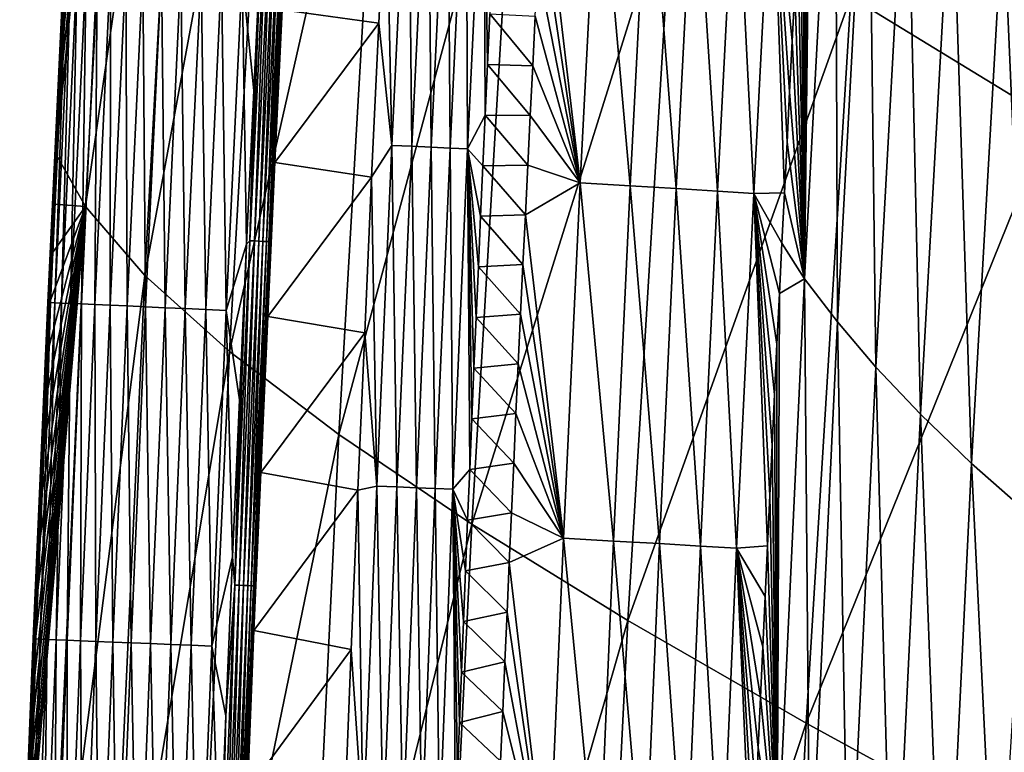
# Model space of a CAD drawing. Header units: millimetres. Extents: x -300 to 300, y -500 to 500.
# Tile 563 of 656: x -298 to -275, y 129 to 145. Entities that reach past the tile are written whole.
import ezdxf

# ---------------------------------------------------------------- set-up
doc = ezdxf.new("R2010")
doc.units = ezdxf.units.MM
doc.header["$LTSCALE"] = 81.481481
for name, color, linetype in [('20', 7, 'CONTINUOUS'), ('22', 7, 'CONTINUOUS'), ('24', 7, 'CONTINUOUS'), ('25', 7, 'CONTINUOUS'), ('28', 7, 'CONTINUOUS'), ('29', 7, 'CONTINUOUS'), ('31', 7, 'CONTINUOUS'), ('33', 7, 'CONTINUOUS')]:
    doc.layers.add(name, color=color, linetype=linetype)

msp = doc.modelspace()

# ---------------------------------------------------------------- linework, layer by layer
at = {"layer": '20', "color": 7, "linetype": 'CONTINUOUS'}
for points in [[(-296.316, 141.157, 9.631), (-295.366, 158.955, 9.654), (-296.979, 142.343, 5.613), (-296.316, 141.157, 9.631)], [(-296.979, 142.343, 5.613), (-295.366, 158.955, 9.654), (-296.925, 143.474, 5.616), (-296.979, 142.343, 5.613)], [(-296.925, 143.474, 5.616), (-295.366, 158.955, 9.654), (-296.87, 144.604, 5.619), (-296.925, 143.474, 5.616)], [(-296.87, 144.604, 5.619), (-295.366, 158.955, 9.654), (-296.815, 145.735, 5.622), (-296.87, 144.604, 5.619)], [(-296.316, 141.157, 9.631), (-294.001, 157.227, 14.327), (-295.366, 158.955, 9.654), (-296.316, 141.157, 9.631)], [(-274.429, 143.151, 37.956), (-273.265, 158.865, 38.051), (-278.951, 145.918, 34.517), (-274.429, 143.151, 37.956)], [(-294.971, 139.594, 14.291), (-294.001, 157.227, 14.327), (-296.316, 141.157, 9.631), (-294.971, 139.594, 14.291)], [(-294.971, 139.594, 14.291), (-292.062, 155.316, 18.782), (-294.001, 157.227, 14.327), (-294.971, 139.594, 14.291)], [(-293.05, 137.87, 18.734), (-292.062, 155.316, 18.782), (-294.971, 139.594, 14.291), (-293.05, 137.87, 18.734)], [(-293.05, 137.87, 18.734), (-289.569, 153.225, 23.023), (-292.062, 155.316, 18.782), (-293.05, 137.87, 18.734)], [(-290.569, 135.989, 22.965), (-289.569, 153.225, 23.023), (-293.05, 137.87, 18.734), (-290.569, 135.989, 22.965)], [(-290.569, 135.989, 22.965), (-286.54, 150.959, 27.056), (-289.569, 153.225, 23.023), (-290.569, 135.989, 22.965)], [(-287.55, 133.955, 26.989), (-286.54, 150.959, 27.056), (-290.569, 135.989, 22.965), (-287.55, 133.955, 26.989)], [(-287.55, 133.955, 26.989), (-282.995, 148.522, 30.885), (-286.54, 150.959, 27.056), (-287.55, 133.955, 26.989)], [(-284.009, 131.77, 30.811), (-282.995, 148.522, 30.885), (-287.55, 133.955, 26.989), (-284.009, 131.77, 30.811)], [(-284.009, 131.77, 30.811), (-278.951, 145.918, 34.517), (-282.995, 148.522, 30.885), (-284.009, 131.77, 30.811)], [(-279.968, 129.44, 34.437), (-278.951, 145.918, 34.517), (-284.009, 131.77, 30.811), (-279.968, 129.44, 34.437)], [(-279.968, 129.44, 34.437), (-274.429, 143.151, 37.956), (-278.951, 145.918, 34.517), (-279.968, 129.44, 34.437)], [(-275.443, 126.967, 37.871), (-274.429, 143.151, 37.956), (-279.968, 129.44, 34.437), (-275.443, 126.967, 37.871)], [(-297.032, 141.212, 5.61), (-296.316, 141.157, 9.631), (-296.979, 142.343, 5.613), (-297.032, 141.212, 5.61)], [(-297.085, 140.081, 5.608), (-296.316, 141.157, 9.631), (-297.032, 141.212, 5.61), (-297.085, 140.081, 5.608)], [(-297.123, 122.784, 9.611), (-296.316, 141.157, 9.631), (-297.758, 124.233, 5.571), (-297.123, 122.784, 9.611)], [(-297.758, 124.233, 5.571), (-296.316, 141.157, 9.631), (-297.713, 125.366, 5.573), (-297.758, 124.233, 5.571)], [(-297.713, 125.366, 5.573), (-296.316, 141.157, 9.631), (-297.669, 126.499, 5.576), (-297.713, 125.366, 5.573)], [(-297.669, 126.499, 5.576), (-296.316, 141.157, 9.631), (-297.623, 127.632, 5.578), (-297.669, 126.499, 5.576)], [(-297.623, 127.632, 5.578), (-296.316, 141.157, 9.631), (-297.578, 128.764, 5.581), (-297.623, 127.632, 5.578)], [(-297.578, 128.764, 5.581), (-296.316, 141.157, 9.631), (-297.531, 129.896, 5.583), (-297.578, 128.764, 5.581)], [(-297.531, 129.896, 5.583), (-296.316, 141.157, 9.631), (-297.484, 131.029, 5.586), (-297.531, 129.896, 5.583)], [(-297.484, 131.029, 5.586), (-296.316, 141.157, 9.631), (-297.436, 132.161, 5.589), (-297.484, 131.029, 5.586)], [(-297.436, 132.161, 5.589), (-296.316, 141.157, 9.631), (-297.388, 133.293, 5.591), (-297.436, 132.161, 5.589)], [(-297.388, 133.293, 5.591), (-296.316, 141.157, 9.631), (-297.339, 134.424, 5.594), (-297.388, 133.293, 5.591)], [(-297.339, 134.424, 5.594), (-296.316, 141.157, 9.631), (-297.289, 135.556, 5.597), (-297.339, 134.424, 5.594)], [(-297.289, 135.556, 5.597), (-296.316, 141.157, 9.631), (-297.239, 136.688, 5.599), (-297.289, 135.556, 5.597)], [(-297.239, 136.688, 5.599), (-296.316, 141.157, 9.631), (-297.188, 137.819, 5.602), (-297.239, 136.688, 5.599)], [(-297.188, 137.819, 5.602), (-296.316, 141.157, 9.631), (-297.137, 138.95, 5.605), (-297.188, 137.819, 5.602)], [(-297.137, 138.95, 5.605), (-296.316, 141.157, 9.631), (-297.085, 140.081, 5.608), (-297.137, 138.95, 5.605)], [(-297.123, 122.784, 9.611), (-294.971, 139.594, 14.291), (-296.316, 141.157, 9.631), (-297.123, 122.784, 9.611)], [(-295.798, 121.4, 14.259), (-294.971, 139.594, 14.291), (-297.123, 122.784, 9.611), (-295.798, 121.4, 14.259)], [(-295.798, 121.4, 14.259), (-293.05, 137.87, 18.734), (-294.971, 139.594, 14.291), (-295.798, 121.4, 14.259)], [(-293.891, 119.877, 18.692), (-293.05, 137.87, 18.734), (-295.798, 121.4, 14.259), (-293.891, 119.877, 18.692)], [(-293.891, 119.877, 18.692), (-290.569, 135.989, 22.965), (-293.05, 137.87, 18.734), (-293.891, 119.877, 18.692)], [(-291.423, 118.22, 22.914), (-290.569, 135.989, 22.965), (-293.891, 119.877, 18.692), (-291.423, 118.22, 22.914)], [(-291.423, 118.22, 22.914), (-287.55, 133.955, 26.989), (-290.569, 135.989, 22.965), (-291.423, 118.22, 22.914)], [(-288.412, 116.431, 26.93), (-287.55, 133.955, 26.989), (-291.423, 118.22, 22.914), (-288.412, 116.431, 26.93)], [(-288.412, 116.431, 26.93), (-284.009, 131.77, 30.811), (-287.55, 133.955, 26.989), (-288.412, 116.431, 26.93)], [(-284.876, 114.513, 30.746), (-284.009, 131.77, 30.811), (-288.412, 116.431, 26.93), (-284.876, 114.513, 30.746)], [(-284.876, 114.513, 30.746), (-279.968, 129.44, 34.437), (-284.009, 131.77, 30.811), (-284.876, 114.513, 30.746)], [(-280.837, 112.47, 34.366), (-279.968, 129.44, 34.437), (-284.876, 114.513, 30.746), (-280.837, 112.47, 34.366)], [(-280.837, 112.47, 34.366), (-275.443, 126.967, 37.871), (-279.968, 129.44, 34.437), (-280.837, 112.47, 34.366)]]:
    msp.add_3dface(points, dxfattribs=at)
at = {"layer": '22', "color": 7, "linetype": 'CONTINUOUS'}
for points in [[(-279.313, 152.518, 11.064), (-280.007, 139.521, 11.1), (-279.843, 152.929, 9.884), (-279.313, 152.518, 11.064)], [(-279.843, 152.929, 9.884), (-280.007, 139.521, 11.1), (-279.908, 151.782, 9.887), (-279.843, 152.929, 9.884)], [(-280.007, 139.521, 11.1), (-279.313, 152.518, 11.064), (-279.26, 138.54, 12.583), (-280.007, 139.521, 11.1)], [(-279.26, 138.54, 12.583), (-279.313, 152.518, 11.064), (-278.562, 151.458, 12.559), (-279.26, 138.54, 12.583)], [(-279.908, 151.782, 9.887), (-280.007, 139.521, 11.1), (-279.972, 150.636, 9.889), (-279.908, 151.782, 9.887)], [(-279.26, 138.54, 12.583), (-278.562, 151.458, 12.559), (-278.385, 137.515, 14.07), (-279.26, 138.54, 12.583)], [(-278.385, 137.515, 14.07), (-278.562, 151.458, 12.559), (-277.682, 150.35, 14.057), (-278.385, 137.515, 14.07)], [(-279.972, 150.636, 9.889), (-280.007, 139.521, 11.1), (-280.036, 149.491, 9.892), (-279.972, 150.636, 9.889)], [(-278.385, 137.515, 14.07), (-277.682, 150.35, 14.057), (-277.372, 136.446, 15.563), (-278.385, 137.515, 14.07)], [(-277.372, 136.446, 15.563), (-277.682, 150.35, 14.057), (-276.664, 149.193, 15.561), (-277.372, 136.446, 15.563)], [(-280.036, 149.491, 9.892), (-280.007, 139.521, 11.1), (-280.098, 148.345, 9.895), (-280.036, 149.491, 9.892)], [(-277.372, 136.446, 15.563), (-276.664, 149.193, 15.561), (-276.213, 135.333, 17.066), (-277.372, 136.446, 15.563)], [(-276.213, 135.333, 17.066), (-276.664, 149.193, 15.561), (-275.502, 147.988, 17.073), (-276.213, 135.333, 17.066)], [(-280.098, 148.345, 9.895), (-280.007, 139.521, 11.1), (-280.16, 147.199, 9.897), (-280.098, 148.345, 9.895)], [(-276.213, 135.333, 17.066), (-275.502, 147.988, 17.073), (-274.902, 134.175, 18.577), (-276.213, 135.333, 17.066)], [(-274.902, 134.175, 18.577), (-275.502, 147.988, 17.073), (-274.186, 146.733, 18.593), (-274.902, 134.175, 18.577)], [(-280.16, 147.199, 9.897), (-280.007, 139.521, 11.1), (-280.221, 146.054, 9.9), (-280.16, 147.199, 9.897)], [(-280.221, 146.054, 9.9), (-280.007, 139.521, 11.1), (-280.282, 144.908, 9.903), (-280.221, 146.054, 9.9)], [(-280.282, 144.908, 9.903), (-280.007, 139.521, 11.1), (-280.342, 143.763, 9.905), (-280.282, 144.908, 9.903)], [(-280.342, 143.763, 9.905), (-280.007, 139.521, 11.1), (-280.401, 142.618, 9.908), (-280.342, 143.763, 9.905)], [(-280.401, 142.618, 9.908), (-280.007, 139.521, 11.1), (-280.459, 141.473, 9.91), (-280.401, 142.618, 9.908)], [(-280.459, 141.473, 9.91), (-280.007, 139.521, 11.1), (-280.516, 140.328, 9.913), (-280.459, 141.473, 9.91)], [(-280.516, 140.328, 9.913), (-280.007, 139.521, 11.1), (-280.573, 139.183, 9.915), (-280.516, 140.328, 9.913)], [(-280.007, 139.521, 11.1), (-280.624, 126.211, 11.133), (-280.573, 139.183, 9.915), (-280.007, 139.521, 11.1)], [(-280.624, 126.211, 11.133), (-280.007, 139.521, 11.1), (-279.881, 125.313, 12.606), (-280.624, 126.211, 11.133)], [(-279.881, 125.313, 12.606), (-280.007, 139.521, 11.1), (-279.26, 138.54, 12.583), (-279.881, 125.313, 12.606)], [(-280.573, 139.183, 9.915), (-280.624, 126.211, 11.133), (-280.629, 138.038, 9.918), (-280.573, 139.183, 9.915)], [(-279.881, 125.313, 12.606), (-279.26, 138.54, 12.583), (-279.01, 124.375, 14.082), (-279.881, 125.313, 12.606)], [(-279.01, 124.375, 14.082), (-279.26, 138.54, 12.583), (-278.385, 137.515, 14.07), (-279.01, 124.375, 14.082)], [(-280.629, 138.038, 9.918), (-280.624, 126.211, 11.133), (-280.685, 136.893, 9.92), (-280.629, 138.038, 9.918)], [(-279.01, 124.375, 14.082), (-278.385, 137.515, 14.07), (-278.001, 123.398, 15.565), (-279.01, 124.375, 14.082)], [(-278.001, 123.398, 15.565), (-278.385, 137.515, 14.07), (-277.372, 136.446, 15.563), (-278.001, 123.398, 15.565)], [(-280.685, 136.893, 9.92), (-280.624, 126.211, 11.133), (-280.739, 135.749, 9.923), (-280.685, 136.893, 9.92)], [(-278.001, 123.398, 15.565), (-277.372, 136.446, 15.563), (-276.847, 122.381, 17.059), (-278.001, 123.398, 15.565)], [(-276.847, 122.381, 17.059), (-277.372, 136.446, 15.563), (-276.213, 135.333, 17.066), (-276.847, 122.381, 17.059)], [(-280.739, 135.749, 9.923), (-280.624, 126.211, 11.133), (-280.793, 134.605, 9.925), (-280.739, 135.749, 9.923)], [(-276.847, 122.381, 17.059), (-276.213, 135.333, 17.066), (-275.539, 121.325, 18.562), (-276.847, 122.381, 17.059)], [(-275.539, 121.325, 18.562), (-276.213, 135.333, 17.066), (-274.902, 134.175, 18.577), (-275.539, 121.325, 18.562)], [(-280.793, 134.605, 9.925), (-280.624, 126.211, 11.133), (-280.847, 133.46, 9.927), (-280.793, 134.605, 9.925)], [(-275.539, 121.325, 18.562), (-274.902, 134.175, 18.577), (-274.075, 120.23, 20.071), (-275.539, 121.325, 18.562)], [(-280.847, 133.46, 9.927), (-280.624, 126.211, 11.133), (-280.899, 132.316, 9.929), (-280.847, 133.46, 9.927)], [(-280.899, 132.316, 9.929), (-280.624, 126.211, 11.133), (-280.951, 131.172, 9.932), (-280.899, 132.316, 9.929)], [(-280.951, 131.172, 9.932), (-280.624, 126.211, 11.133), (-281.003, 130.028, 9.934), (-280.951, 131.172, 9.932)], [(-281.003, 130.028, 9.934), (-280.624, 126.211, 11.133), (-281.053, 128.885, 9.936), (-281.003, 130.028, 9.934)], [(-281.053, 128.885, 9.936), (-280.624, 126.211, 11.133), (-281.103, 127.741, 9.938), (-281.053, 128.885, 9.936)]]:
    msp.add_3dface(points, dxfattribs=at)
at = {"layer": '24', "color": 7, "linetype": 'CONTINUOUS'}
for points in [[(-287.144, 145.533, 1.381), (-286.169, 144.351, 2.209), (-287.197, 144.384, 1.382), (-287.144, 145.533, 1.381)], [(-286.112, 145.477, 2.211), (-286.169, 144.351, 2.209), (-287.144, 145.533, 1.381), (-286.112, 145.477, 2.211)], [(-287.197, 144.384, 1.382), (-286.225, 143.225, 2.206), (-287.25, 143.235, 1.383), (-287.197, 144.384, 1.382)], [(-286.169, 144.351, 2.209), (-286.225, 143.225, 2.206), (-287.197, 144.384, 1.382), (-286.169, 144.351, 2.209)], [(-287.25, 143.235, 1.383), (-286.281, 142.098, 2.204), (-287.302, 142.086, 1.384), (-287.25, 143.235, 1.383)], [(-286.225, 143.225, 2.206), (-286.281, 142.098, 2.204), (-287.25, 143.235, 1.383), (-286.225, 143.225, 2.206)], [(-287.302, 142.086, 1.384), (-286.336, 140.972, 2.202), (-287.353, 140.937, 1.385), (-287.302, 142.086, 1.384)], [(-286.281, 142.098, 2.204), (-286.336, 140.972, 2.202), (-287.302, 142.086, 1.384), (-286.281, 142.098, 2.204)], [(-286.336, 140.972, 2.202), (-286.391, 139.845, 2.199), (-287.353, 140.937, 1.385), (-286.336, 140.972, 2.202)], [(-287.353, 140.937, 1.385), (-286.391, 139.845, 2.199), (-287.404, 139.788, 1.385), (-287.353, 140.937, 1.385)], [(-286.391, 139.845, 2.199), (-286.444, 138.718, 2.197), (-287.404, 139.788, 1.385), (-286.391, 139.845, 2.199)], [(-287.404, 139.788, 1.385), (-286.444, 138.718, 2.197), (-287.454, 138.639, 1.386), (-287.404, 139.788, 1.385)], [(-286.444, 138.718, 2.197), (-286.497, 137.591, 2.195), (-287.454, 138.639, 1.386), (-286.444, 138.718, 2.197)], [(-287.454, 138.639, 1.386), (-286.497, 137.591, 2.195), (-287.503, 137.49, 1.387), (-287.454, 138.639, 1.386)], [(-286.497, 137.591, 2.195), (-286.55, 136.465, 2.193), (-287.503, 137.49, 1.387), (-286.497, 137.591, 2.195)], [(-287.503, 137.49, 1.387), (-286.55, 136.465, 2.193), (-287.552, 136.342, 1.388), (-287.503, 137.49, 1.387)], [(-287.552, 136.342, 1.388), (-286.602, 135.338, 2.19), (-287.6, 135.193, 1.389), (-287.552, 136.342, 1.388)], [(-286.55, 136.465, 2.193), (-286.602, 135.338, 2.19), (-287.552, 136.342, 1.388), (-286.55, 136.465, 2.193)], [(-287.6, 135.193, 1.389), (-286.653, 134.211, 2.188), (-287.647, 134.045, 1.39), (-287.6, 135.193, 1.389)], [(-286.602, 135.338, 2.19), (-286.653, 134.211, 2.188), (-287.6, 135.193, 1.389), (-286.602, 135.338, 2.19)], [(-287.647, 134.045, 1.39), (-286.703, 133.083, 2.186), (-287.694, 132.896, 1.391), (-287.647, 134.045, 1.39)], [(-286.653, 134.211, 2.188), (-286.703, 133.083, 2.186), (-287.647, 134.045, 1.39), (-286.653, 134.211, 2.188)], [(-286.703, 133.083, 2.186), (-286.753, 131.956, 2.184), (-287.694, 132.896, 1.391), (-286.703, 133.083, 2.186)], [(-287.694, 132.896, 1.391), (-286.753, 131.956, 2.184), (-287.74, 131.748, 1.392), (-287.694, 132.896, 1.391)], [(-286.753, 131.956, 2.184), (-286.802, 130.829, 2.182), (-287.74, 131.748, 1.392), (-286.753, 131.956, 2.184)], [(-287.74, 131.748, 1.392), (-286.802, 130.829, 2.182), (-287.786, 130.6, 1.393), (-287.74, 131.748, 1.392)], [(-286.802, 130.829, 2.182), (-286.851, 129.701, 2.18), (-287.786, 130.6, 1.393), (-286.802, 130.829, 2.182)], [(-287.786, 130.6, 1.393), (-286.851, 129.701, 2.18), (-287.831, 129.452, 1.393), (-287.786, 130.6, 1.393)], [(-286.851, 129.701, 2.18), (-286.899, 128.574, 2.178), (-287.831, 129.452, 1.393), (-286.851, 129.701, 2.18)], [(-287.831, 129.452, 1.393), (-286.899, 128.574, 2.178), (-287.875, 128.304, 1.394), (-287.831, 129.452, 1.393)]]:
    msp.add_3dface(points, dxfattribs=at)
at = {"layer": '25', "color": 7, "linetype": 'CONTINUOUS'}
for points in [[(-285.936, 148.856, 2.218), (-284.681, 149.757, 3.266), (-285.094, 141.698, 3.255), (-285.936, 148.856, 2.218)], [(-284.681, 149.757, 3.266), (-283.956, 141.629, 4.426), (-285.094, 141.698, 3.255), (-284.681, 149.757, 3.266)], [(-283.542, 149.683, 4.431), (-283.956, 141.629, 4.426), (-284.681, 149.757, 3.266), (-283.542, 149.683, 4.431)], [(-283.542, 149.683, 4.431), (-282.913, 141.565, 5.69), (-283.956, 141.629, 4.426), (-283.542, 149.683, 4.431)], [(-282.498, 149.613, 5.689), (-282.913, 141.565, 5.69), (-283.542, 149.683, 4.431), (-282.498, 149.613, 5.689)], [(-282.498, 149.613, 5.689), (-281.978, 141.506, 7.036), (-282.913, 141.565, 5.69), (-282.498, 149.613, 5.689)], [(-281.561, 149.549, 7.029), (-281.978, 141.506, 7.036), (-282.498, 149.613, 5.689), (-281.561, 149.549, 7.029)], [(-281.561, 149.549, 7.029), (-281.158, 141.453, 8.449), (-281.978, 141.506, 7.036), (-281.561, 149.549, 7.029)], [(-280.738, 149.492, 8.436), (-281.158, 141.453, 8.449), (-281.561, 149.549, 7.029), (-280.738, 149.492, 8.436)], [(-280.738, 149.492, 8.436), (-280.459, 141.473, 9.91), (-281.158, 141.453, 8.449), (-280.738, 149.492, 8.436)], [(-280.221, 146.054, 9.9), (-280.282, 144.908, 9.903), (-280.738, 149.492, 8.436), (-280.221, 146.054, 9.9)], [(-280.282, 144.908, 9.903), (-280.342, 143.763, 9.905), (-280.738, 149.492, 8.436), (-280.282, 144.908, 9.903)], [(-280.342, 143.763, 9.905), (-280.401, 142.618, 9.908), (-280.738, 149.492, 8.436), (-280.342, 143.763, 9.905)], [(-280.401, 142.618, 9.908), (-280.459, 141.473, 9.91), (-280.738, 149.492, 8.436), (-280.401, 142.618, 9.908)], [(-285.995, 147.73, 2.216), (-285.936, 148.856, 2.218), (-285.094, 141.698, 3.255), (-285.995, 147.73, 2.216)], [(-286.054, 146.603, 2.213), (-285.995, 147.73, 2.216), (-285.094, 141.698, 3.255), (-286.054, 146.603, 2.213)], [(-286.112, 145.477, 2.211), (-286.054, 146.603, 2.213), (-285.094, 141.698, 3.255), (-286.112, 145.477, 2.211)], [(-286.169, 144.351, 2.209), (-286.112, 145.477, 2.211), (-285.094, 141.698, 3.255), (-286.169, 144.351, 2.209)], [(-286.225, 143.225, 2.206), (-286.169, 144.351, 2.209), (-285.094, 141.698, 3.255), (-286.225, 143.225, 2.206)], [(-286.281, 142.098, 2.204), (-286.225, 143.225, 2.206), (-285.094, 141.698, 3.255), (-286.281, 142.098, 2.204)], [(-286.336, 140.972, 2.202), (-286.281, 142.098, 2.204), (-285.094, 141.698, 3.255), (-286.336, 140.972, 2.202)], [(-286.336, 140.972, 2.202), (-285.094, 141.698, 3.255), (-285.473, 133.634, 3.244), (-286.336, 140.972, 2.202)], [(-285.094, 141.698, 3.255), (-284.335, 133.571, 4.421), (-285.473, 133.634, 3.244), (-285.094, 141.698, 3.255)], [(-283.956, 141.629, 4.426), (-284.335, 133.571, 4.421), (-285.094, 141.698, 3.255), (-283.956, 141.629, 4.426)], [(-283.956, 141.629, 4.426), (-283.294, 133.512, 5.69), (-284.335, 133.571, 4.421), (-283.956, 141.629, 4.426)], [(-282.913, 141.565, 5.69), (-283.294, 133.512, 5.69), (-283.956, 141.629, 4.426), (-282.913, 141.565, 5.69)], [(-282.913, 141.565, 5.69), (-282.361, 133.457, 7.042), (-283.294, 133.512, 5.69), (-282.913, 141.565, 5.69)], [(-281.978, 141.506, 7.036), (-282.361, 133.457, 7.042), (-282.913, 141.565, 5.69), (-281.978, 141.506, 7.036)], [(-281.978, 141.506, 7.036), (-281.544, 133.409, 8.46), (-282.361, 133.457, 7.042), (-281.978, 141.506, 7.036)], [(-281.158, 141.453, 8.449), (-281.544, 133.409, 8.46), (-281.978, 141.506, 7.036), (-281.158, 141.453, 8.449)], [(-281.158, 141.453, 8.449), (-280.847, 133.46, 9.927), (-281.544, 133.409, 8.46), (-281.158, 141.453, 8.449)], [(-280.459, 141.473, 9.91), (-280.516, 140.328, 9.913), (-281.158, 141.453, 8.449), (-280.459, 141.473, 9.91)], [(-280.516, 140.328, 9.913), (-280.573, 139.183, 9.915), (-281.158, 141.453, 8.449), (-280.516, 140.328, 9.913)], [(-280.573, 139.183, 9.915), (-280.629, 138.038, 9.918), (-281.158, 141.453, 8.449), (-280.573, 139.183, 9.915)], [(-280.629, 138.038, 9.918), (-280.685, 136.893, 9.92), (-281.158, 141.453, 8.449), (-280.629, 138.038, 9.918)], [(-280.685, 136.893, 9.92), (-280.739, 135.749, 9.923), (-281.158, 141.453, 8.449), (-280.685, 136.893, 9.92)], [(-280.739, 135.749, 9.923), (-280.793, 134.605, 9.925), (-281.158, 141.453, 8.449), (-280.739, 135.749, 9.923)], [(-280.793, 134.605, 9.925), (-280.847, 133.46, 9.927), (-281.158, 141.453, 8.449), (-280.793, 134.605, 9.925)], [(-286.391, 139.845, 2.199), (-286.336, 140.972, 2.202), (-285.473, 133.634, 3.244), (-286.391, 139.845, 2.199)], [(-286.444, 138.718, 2.197), (-286.391, 139.845, 2.199), (-285.473, 133.634, 3.244), (-286.444, 138.718, 2.197)], [(-286.497, 137.591, 2.195), (-286.444, 138.718, 2.197), (-285.473, 133.634, 3.244), (-286.497, 137.591, 2.195)], [(-286.55, 136.465, 2.193), (-286.497, 137.591, 2.195), (-285.473, 133.634, 3.244), (-286.55, 136.465, 2.193)], [(-286.602, 135.338, 2.19), (-286.55, 136.465, 2.193), (-285.473, 133.634, 3.244), (-286.602, 135.338, 2.19)], [(-286.653, 134.211, 2.188), (-286.602, 135.338, 2.19), (-285.473, 133.634, 3.244), (-286.653, 134.211, 2.188)], [(-286.703, 133.083, 2.186), (-286.653, 134.211, 2.188), (-285.473, 133.634, 3.244), (-286.703, 133.083, 2.186)], [(-286.703, 133.083, 2.186), (-285.473, 133.634, 3.244), (-285.819, 125.565, 3.234), (-286.703, 133.083, 2.186)], [(-285.473, 133.634, 3.244), (-284.682, 125.507, 4.416), (-285.819, 125.565, 3.234), (-285.473, 133.634, 3.244)], [(-284.335, 133.571, 4.421), (-284.682, 125.507, 4.416), (-285.473, 133.634, 3.244), (-284.335, 133.571, 4.421)], [(-284.335, 133.571, 4.421), (-283.642, 125.453, 5.691), (-284.682, 125.507, 4.416), (-284.335, 133.571, 4.421)], [(-283.294, 133.512, 5.69), (-283.642, 125.453, 5.691), (-284.335, 133.571, 4.421), (-283.294, 133.512, 5.69)], [(-283.294, 133.512, 5.69), (-282.71, 125.403, 7.047), (-283.642, 125.453, 5.691), (-283.294, 133.512, 5.69)], [(-282.361, 133.457, 7.042), (-282.71, 125.403, 7.047), (-283.294, 133.512, 5.69), (-282.361, 133.457, 7.042)], [(-282.361, 133.457, 7.042), (-281.896, 125.358, 8.471), (-282.71, 125.403, 7.047), (-282.361, 133.457, 7.042)], [(-281.544, 133.409, 8.46), (-281.896, 125.358, 8.471), (-282.361, 133.457, 7.042), (-281.544, 133.409, 8.46)], [(-281.544, 133.409, 8.46), (-281.201, 125.454, 9.943), (-281.896, 125.358, 8.471), (-281.544, 133.409, 8.46)], [(-280.847, 133.46, 9.927), (-280.899, 132.316, 9.929), (-281.544, 133.409, 8.46), (-280.847, 133.46, 9.927)], [(-280.899, 132.316, 9.929), (-280.951, 131.172, 9.932), (-281.544, 133.409, 8.46), (-280.899, 132.316, 9.929)], [(-280.951, 131.172, 9.932), (-281.003, 130.028, 9.934), (-281.544, 133.409, 8.46), (-280.951, 131.172, 9.932)], [(-281.003, 130.028, 9.934), (-281.053, 128.885, 9.936), (-281.544, 133.409, 8.46), (-281.003, 130.028, 9.934)], [(-281.053, 128.885, 9.936), (-281.103, 127.741, 9.938), (-281.544, 133.409, 8.46), (-281.053, 128.885, 9.936)], [(-281.103, 127.741, 9.938), (-281.152, 126.598, 9.94), (-281.544, 133.409, 8.46), (-281.103, 127.741, 9.938)], [(-281.152, 126.598, 9.94), (-281.201, 125.454, 9.943), (-281.544, 133.409, 8.46), (-281.152, 126.598, 9.94)], [(-286.753, 131.956, 2.184), (-286.703, 133.083, 2.186), (-285.819, 125.565, 3.234), (-286.753, 131.956, 2.184)], [(-286.802, 130.829, 2.182), (-286.753, 131.956, 2.184), (-285.819, 125.565, 3.234), (-286.802, 130.829, 2.182)], [(-286.851, 129.701, 2.18), (-286.802, 130.829, 2.182), (-285.819, 125.565, 3.234), (-286.851, 129.701, 2.18)], [(-286.899, 128.574, 2.178), (-286.851, 129.701, 2.18), (-285.819, 125.565, 3.234), (-286.899, 128.574, 2.178)]]:
    msp.add_3dface(points, dxfattribs=at)
at = {"layer": '28', "color": 7, "linetype": 'CONTINUOUS'}
for points in [[(-292.498, 143.792, 0.031), (-292.763, 146.413, 0.091), (-292.328, 147.246, 0.031), (-292.498, 143.792, 0.031)], [(-296.815, 145.735, 5.622), (-296.807, 146.612, 5.181), (-297.169, 138.984, 5.162), (-296.815, 145.735, 5.622)], [(-296.807, 146.612, 5.181), (-297.163, 138.983, 4.699), (-297.169, 138.984, 5.162), (-296.807, 146.612, 5.181)], [(-296.802, 146.612, 4.717), (-297.111, 138.981, 4.224), (-297.163, 138.983, 4.699), (-296.802, 146.612, 4.717)], [(-296.802, 146.612, 4.717), (-297.163, 138.983, 4.699), (-296.807, 146.612, 5.181), (-296.802, 146.612, 4.717)], [(-296.752, 146.609, 4.24), (-297.111, 138.981, 4.224), (-296.802, 146.612, 4.717), (-296.752, 146.609, 4.24)], [(-296.752, 146.609, 4.24), (-297.011, 138.977, 3.742), (-297.111, 138.981, 4.224), (-296.752, 146.609, 4.24)], [(-296.653, 146.605, 3.757), (-297.011, 138.977, 3.742), (-296.752, 146.609, 4.24), (-296.653, 146.605, 3.757)], [(-296.653, 146.605, 3.757), (-296.86, 138.97, 3.262), (-297.011, 138.977, 3.742), (-296.653, 146.605, 3.757)], [(-296.503, 146.597, 3.275), (-296.86, 138.97, 3.262), (-296.653, 146.605, 3.757), (-296.503, 146.597, 3.275)], [(-296.503, 146.597, 3.275), (-296.657, 138.961, 2.79), (-296.86, 138.97, 3.262), (-296.503, 146.597, 3.275)], [(-296.301, 146.587, 2.802), (-296.657, 138.961, 2.79), (-296.503, 146.597, 3.275), (-296.301, 146.587, 2.802)], [(-296.301, 146.587, 2.802), (-296.403, 138.95, 2.335), (-296.657, 138.961, 2.79), (-296.301, 146.587, 2.802)], [(-296.048, 146.575, 2.346), (-296.403, 138.95, 2.335), (-296.301, 146.587, 2.802), (-296.048, 146.575, 2.346)], [(-296.048, 146.575, 2.346), (-296.101, 138.936, 1.906), (-296.403, 138.95, 2.335), (-296.048, 146.575, 2.346)], [(-295.746, 146.56, 1.915), (-296.101, 138.936, 1.906), (-296.048, 146.575, 2.346), (-295.746, 146.56, 1.915)], [(-295.746, 146.56, 1.915), (-295.754, 138.92, 1.51), (-296.101, 138.936, 1.906), (-295.746, 146.56, 1.915)], [(-295.399, 146.543, 1.517), (-295.754, 138.92, 1.51), (-295.746, 146.56, 1.915), (-295.399, 146.543, 1.517)], [(-295.399, 146.543, 1.517), (-295.368, 138.903, 1.154), (-295.754, 138.92, 1.51), (-295.399, 146.543, 1.517)], [(-295.013, 146.524, 1.159), (-295.368, 138.903, 1.154), (-295.399, 146.543, 1.517), (-295.013, 146.524, 1.159)], [(-295.013, 146.524, 1.159), (-294.951, 138.884, 0.842), (-295.368, 138.903, 1.154), (-295.013, 146.524, 1.159)], [(-294.595, 146.503, 0.846), (-294.951, 138.884, 0.842), (-295.013, 146.524, 1.159), (-294.595, 146.503, 0.846)], [(-294.595, 146.503, 0.846), (-294.51, 138.863, 0.579), (-294.951, 138.884, 0.842), (-294.595, 146.503, 0.846)], [(-294.153, 146.482, 0.581), (-294.51, 138.863, 0.579), (-294.595, 146.503, 0.846), (-294.153, 146.482, 0.581)], [(-294.153, 146.482, 0.581), (-294.053, 138.843, 0.366), (-294.51, 138.863, 0.579), (-294.153, 146.482, 0.581)], [(-293.695, 146.459, 0.368), (-294.053, 138.843, 0.366), (-294.153, 146.482, 0.581), (-293.695, 146.459, 0.368)], [(-293.695, 146.459, 0.368), (-293.588, 138.821, 0.204), (-294.053, 138.843, 0.366), (-293.695, 146.459, 0.368)], [(-293.229, 146.436, 0.204), (-293.588, 138.821, 0.204), (-293.695, 146.459, 0.368), (-293.229, 146.436, 0.204)], [(-293.229, 146.436, 0.204), (-293.122, 138.8, 0.09), (-293.588, 138.821, 0.204), (-293.229, 146.436, 0.204)], [(-292.763, 146.413, 0.091), (-293.122, 138.8, 0.09), (-293.229, 146.436, 0.204), (-292.763, 146.413, 0.091)], [(-293.122, 138.8, 0.09), (-292.763, 146.413, 0.091), (-292.662, 140.303, 0.031), (-293.122, 138.8, 0.09)], [(-292.662, 140.303, 0.031), (-292.763, 146.413, 0.091), (-292.498, 143.792, 0.031), (-292.662, 140.303, 0.031)], [(-296.87, 144.604, 5.619), (-296.815, 145.735, 5.622), (-297.169, 138.984, 5.162), (-296.87, 144.604, 5.619)], [(-296.925, 143.474, 5.616), (-296.87, 144.604, 5.619), (-297.169, 138.984, 5.162), (-296.925, 143.474, 5.616)], [(-296.979, 142.343, 5.613), (-296.925, 143.474, 5.616), (-297.169, 138.984, 5.162), (-296.979, 142.343, 5.613)], [(-297.032, 141.212, 5.61), (-296.979, 142.343, 5.613), (-297.169, 138.984, 5.162), (-297.032, 141.212, 5.61)], [(-297.085, 140.081, 5.608), (-297.032, 141.212, 5.61), (-297.169, 138.984, 5.162), (-297.085, 140.081, 5.608)], [(-292.822, 136.776, 0.031), (-293.122, 138.8, 0.09), (-292.662, 140.303, 0.031), (-292.822, 136.776, 0.031)], [(-297.137, 138.95, 5.605), (-297.085, 140.081, 5.608), (-297.169, 138.984, 5.162), (-297.137, 138.95, 5.605)], [(-297.137, 138.95, 5.605), (-297.169, 138.984, 5.162), (-297.503, 131.354, 5.145), (-297.137, 138.95, 5.605)], [(-297.169, 138.984, 5.162), (-297.495, 131.354, 4.682), (-297.503, 131.354, 5.145), (-297.169, 138.984, 5.162)], [(-297.188, 137.819, 5.602), (-297.137, 138.95, 5.605), (-297.503, 131.354, 5.145), (-297.188, 137.819, 5.602)], [(-297.163, 138.983, 4.699), (-297.495, 131.354, 4.682), (-297.169, 138.984, 5.162), (-297.163, 138.983, 4.699)], [(-297.163, 138.983, 4.699), (-297.442, 131.352, 4.208), (-297.495, 131.354, 4.682), (-297.163, 138.983, 4.699)], [(-297.111, 138.981, 4.224), (-297.442, 131.352, 4.208), (-297.163, 138.983, 4.699), (-297.111, 138.981, 4.224)], [(-297.111, 138.981, 4.224), (-297.34, 131.347, 3.728), (-297.442, 131.352, 4.208), (-297.111, 138.981, 4.224)], [(-297.011, 138.977, 3.742), (-297.34, 131.347, 3.728), (-297.111, 138.981, 4.224), (-297.011, 138.977, 3.742)], [(-297.011, 138.977, 3.742), (-297.188, 131.341, 3.249), (-297.34, 131.347, 3.728), (-297.011, 138.977, 3.742)], [(-296.86, 138.97, 3.262), (-297.188, 131.341, 3.249), (-297.011, 138.977, 3.742), (-296.86, 138.97, 3.262)], [(-296.86, 138.97, 3.262), (-296.984, 131.333, 2.779), (-297.188, 131.341, 3.249), (-296.86, 138.97, 3.262)], [(-296.657, 138.961, 2.79), (-296.984, 131.333, 2.779), (-296.86, 138.97, 3.262), (-296.657, 138.961, 2.79)], [(-296.657, 138.961, 2.79), (-296.73, 131.322, 2.326), (-296.984, 131.333, 2.779), (-296.657, 138.961, 2.79)], [(-296.403, 138.95, 2.335), (-296.73, 131.322, 2.326), (-296.657, 138.961, 2.79), (-296.403, 138.95, 2.335)], [(-296.403, 138.95, 2.335), (-296.427, 131.31, 1.899), (-296.73, 131.322, 2.326), (-296.403, 138.95, 2.335)], [(-296.101, 138.936, 1.906), (-296.427, 131.31, 1.899), (-296.403, 138.95, 2.335), (-296.101, 138.936, 1.906)], [(-296.101, 138.936, 1.906), (-296.08, 131.295, 1.504), (-296.427, 131.31, 1.899), (-296.101, 138.936, 1.906)], [(-295.754, 138.92, 1.51), (-296.08, 131.295, 1.504), (-296.101, 138.936, 1.906), (-295.754, 138.92, 1.51)], [(-295.754, 138.92, 1.51), (-295.695, 131.279, 1.149), (-296.08, 131.295, 1.504), (-295.754, 138.92, 1.51)], [(-295.368, 138.903, 1.154), (-295.695, 131.279, 1.149), (-295.754, 138.92, 1.51), (-295.368, 138.903, 1.154)], [(-295.368, 138.903, 1.154), (-295.279, 131.262, 0.839), (-295.695, 131.279, 1.149), (-295.368, 138.903, 1.154)], [(-294.951, 138.884, 0.842), (-295.279, 131.262, 0.839), (-295.368, 138.903, 1.154), (-294.951, 138.884, 0.842)], [(-294.951, 138.884, 0.842), (-294.838, 131.243, 0.577), (-295.279, 131.262, 0.839), (-294.951, 138.884, 0.842)], [(-294.51, 138.863, 0.579), (-294.838, 131.243, 0.577), (-294.951, 138.884, 0.842), (-294.51, 138.863, 0.579)], [(-294.51, 138.863, 0.579), (-294.382, 131.224, 0.365), (-294.838, 131.243, 0.577), (-294.51, 138.863, 0.579)], [(-294.053, 138.843, 0.366), (-294.382, 131.224, 0.365), (-294.51, 138.863, 0.579), (-294.053, 138.843, 0.366)], [(-294.053, 138.843, 0.366), (-293.917, 131.205, 0.203), (-294.382, 131.224, 0.365), (-294.053, 138.843, 0.366)], [(-293.588, 138.821, 0.204), (-293.917, 131.205, 0.203), (-294.053, 138.843, 0.366), (-293.588, 138.821, 0.204)], [(-293.588, 138.821, 0.204), (-293.453, 131.185, 0.09), (-293.917, 131.205, 0.203), (-293.588, 138.821, 0.204)], [(-293.122, 138.8, 0.09), (-293.453, 131.185, 0.09), (-293.588, 138.821, 0.204), (-293.122, 138.8, 0.09)], [(-293.453, 131.185, 0.09), (-293.122, 138.8, 0.09), (-292.978, 133.21, 0.031), (-293.453, 131.185, 0.09)], [(-292.978, 133.21, 0.031), (-293.122, 138.8, 0.09), (-292.822, 136.776, 0.031), (-292.978, 133.21, 0.031)], [(-297.239, 136.688, 5.599), (-297.188, 137.819, 5.602), (-297.503, 131.354, 5.145), (-297.239, 136.688, 5.599)], [(-297.289, 135.556, 5.597), (-297.239, 136.688, 5.599), (-297.503, 131.354, 5.145), (-297.289, 135.556, 5.597)], [(-297.339, 134.424, 5.594), (-297.289, 135.556, 5.597), (-297.503, 131.354, 5.145), (-297.339, 134.424, 5.594)], [(-297.388, 133.293, 5.591), (-297.339, 134.424, 5.594), (-297.503, 131.354, 5.145), (-297.388, 133.293, 5.591)], [(-297.436, 132.161, 5.589), (-297.388, 133.293, 5.591), (-297.503, 131.354, 5.145), (-297.436, 132.161, 5.589)], [(-293.129, 129.604, 0.031), (-293.453, 131.185, 0.09), (-292.978, 133.21, 0.031), (-293.129, 129.604, 0.031)], [(-297.484, 131.029, 5.586), (-297.436, 132.161, 5.589), (-297.503, 131.354, 5.145), (-297.484, 131.029, 5.586)], [(-297.484, 131.029, 5.586), (-297.503, 131.354, 5.145), (-297.808, 123.722, 5.128), (-297.484, 131.029, 5.586)], [(-297.503, 131.354, 5.145), (-297.799, 123.722, 4.667), (-297.808, 123.722, 5.128), (-297.503, 131.354, 5.145)], [(-297.495, 131.354, 4.682), (-297.744, 123.72, 4.194), (-297.799, 123.722, 4.667), (-297.495, 131.354, 4.682)], [(-297.495, 131.354, 4.682), (-297.799, 123.722, 4.667), (-297.503, 131.354, 5.145), (-297.495, 131.354, 4.682)], [(-297.442, 131.352, 4.208), (-297.744, 123.72, 4.194), (-297.495, 131.354, 4.682), (-297.442, 131.352, 4.208)], [(-297.442, 131.352, 4.208), (-297.642, 123.717, 3.715), (-297.744, 123.72, 4.194), (-297.442, 131.352, 4.208)], [(-297.34, 131.347, 3.728), (-297.642, 123.717, 3.715), (-297.442, 131.352, 4.208), (-297.34, 131.347, 3.728)], [(-297.34, 131.347, 3.728), (-297.489, 123.711, 3.237), (-297.642, 123.717, 3.715), (-297.34, 131.347, 3.728)], [(-297.188, 131.341, 3.249), (-297.489, 123.711, 3.237), (-297.34, 131.347, 3.728), (-297.188, 131.341, 3.249)], [(-297.188, 131.341, 3.249), (-297.284, 123.703, 2.768), (-297.489, 123.711, 3.237), (-297.188, 131.341, 3.249)], [(-296.984, 131.333, 2.779), (-297.284, 123.703, 2.768), (-297.188, 131.341, 3.249), (-296.984, 131.333, 2.779)], [(-296.984, 131.333, 2.779), (-297.029, 123.694, 2.317), (-297.284, 123.703, 2.768), (-296.984, 131.333, 2.779)], [(-296.73, 131.322, 2.326), (-297.029, 123.694, 2.317), (-296.984, 131.333, 2.779), (-296.73, 131.322, 2.326)], [(-296.73, 131.322, 2.326), (-296.726, 123.682, 1.891), (-297.029, 123.694, 2.317), (-296.73, 131.322, 2.326)], [(-296.427, 131.31, 1.899), (-296.726, 123.682, 1.891), (-296.73, 131.322, 2.326), (-296.427, 131.31, 1.899)], [(-296.427, 131.31, 1.899), (-296.38, 123.669, 1.499), (-296.726, 123.682, 1.891), (-296.427, 131.31, 1.899)], [(-296.08, 131.295, 1.504), (-296.38, 123.669, 1.499), (-296.427, 131.31, 1.899), (-296.08, 131.295, 1.504)], [(-296.08, 131.295, 1.504), (-295.995, 123.654, 1.145), (-296.38, 123.669, 1.499), (-296.08, 131.295, 1.504)], [(-295.695, 131.279, 1.149), (-295.995, 123.654, 1.145), (-296.08, 131.295, 1.504), (-295.695, 131.279, 1.149)], [(-295.695, 131.279, 1.149), (-295.579, 123.638, 0.836), (-295.995, 123.654, 1.145), (-295.695, 131.279, 1.149)], [(-295.279, 131.262, 0.839), (-295.579, 123.638, 0.836), (-295.695, 131.279, 1.149), (-295.279, 131.262, 0.839)], [(-295.279, 131.262, 0.839), (-295.139, 123.621, 0.575), (-295.579, 123.638, 0.836), (-295.279, 131.262, 0.839)], [(-294.838, 131.243, 0.577), (-295.139, 123.621, 0.575), (-295.279, 131.262, 0.839), (-294.838, 131.243, 0.577)], [(-294.838, 131.243, 0.577), (-294.683, 123.604, 0.363), (-295.139, 123.621, 0.575), (-294.838, 131.243, 0.577)], [(-294.382, 131.224, 0.365), (-294.683, 123.604, 0.363), (-294.838, 131.243, 0.577), (-294.382, 131.224, 0.365)], [(-294.382, 131.224, 0.365), (-294.219, 123.586, 0.202), (-294.683, 123.604, 0.363), (-294.382, 131.224, 0.365)], [(-293.917, 131.205, 0.203), (-294.219, 123.586, 0.202), (-294.382, 131.224, 0.365), (-293.917, 131.205, 0.203)], [(-293.917, 131.205, 0.203), (-293.756, 123.568, 0.09), (-294.219, 123.586, 0.202), (-293.917, 131.205, 0.203)], [(-293.453, 131.185, 0.09), (-293.756, 123.568, 0.09), (-293.917, 131.205, 0.203), (-293.453, 131.185, 0.09)], [(-293.756, 123.568, 0.09), (-293.453, 131.185, 0.09), (-293.275, 125.957, 0.031), (-293.756, 123.568, 0.09)], [(-293.275, 125.957, 0.031), (-293.453, 131.185, 0.09), (-293.129, 129.604, 0.031), (-293.275, 125.957, 0.031)], [(-297.531, 129.896, 5.583), (-297.484, 131.029, 5.586), (-297.808, 123.722, 5.128), (-297.531, 129.896, 5.583)], [(-297.578, 128.764, 5.581), (-297.531, 129.896, 5.583), (-297.808, 123.722, 5.128), (-297.578, 128.764, 5.581)]]:
    msp.add_3dface(points, dxfattribs=at)
at = {"layer": '29', "color": 7, "linetype": 'CONTINUOUS'}
for points in [[(-289.494, 148.773, 0.5), (-289.661, 145.318, 0.5), (-291.853, 145.624, 0.5), (-289.494, 148.773, 0.5)], [(-291.853, 145.624, 0.5), (-289.661, 145.318, 0.5), (-292.02, 142.161, 0.5), (-291.853, 145.624, 0.5)], [(-289.661, 145.318, 0.5), (-289.824, 141.826, 0.5), (-292.02, 142.161, 0.5), (-289.661, 145.318, 0.5)], [(-292.02, 142.161, 0.5), (-289.824, 141.826, 0.5), (-292.182, 138.665, 0.5), (-292.02, 142.161, 0.5)], [(-289.824, 141.826, 0.5), (-289.982, 138.296, 0.5), (-292.182, 138.665, 0.5), (-289.824, 141.826, 0.5)], [(-292.182, 138.665, 0.5), (-289.982, 138.296, 0.5), (-292.34, 135.126, 0.5), (-292.182, 138.665, 0.5)], [(-289.982, 138.296, 0.5), (-290.136, 134.726, 0.5), (-292.34, 135.126, 0.5), (-289.982, 138.296, 0.5)], [(-292.34, 135.126, 0.5), (-290.136, 134.726, 0.5), (-292.493, 131.538, 0.5), (-292.34, 135.126, 0.5)], [(-290.136, 134.726, 0.5), (-290.286, 131.114, 0.5), (-292.493, 131.538, 0.5), (-290.136, 134.726, 0.5)], [(-292.493, 131.538, 0.5), (-290.286, 131.114, 0.5), (-292.643, 127.901, 0.5), (-292.493, 131.538, 0.5)], [(-290.286, 131.114, 0.5), (-290.431, 127.459, 0.5), (-292.643, 127.901, 0.5), (-290.286, 131.114, 0.5)]]:
    msp.add_3dface(points, dxfattribs=at)
at = {"layer": '31', "color": 7, "linetype": 'CONTINUOUS'}
for points in [[(-292.584, 140.383, 0.028), (-292.328, 147.246, 0.031), (-292.207, 148.192, 0.028), (-292.584, 140.383, 0.028)], [(-292.584, 140.383, 0.028), (-292.207, 148.192, 0.028), (-292.483, 140.378, 0.042), (-292.584, 140.383, 0.028)], [(-292.483, 140.378, 0.042), (-292.207, 148.192, 0.028), (-292.106, 148.187, 0.042), (-292.483, 140.378, 0.042)], [(-292.483, 140.378, 0.042), (-292.106, 148.187, 0.042), (-292.383, 140.373, 0.079), (-292.483, 140.378, 0.042)], [(-292.383, 140.373, 0.079), (-292.106, 148.187, 0.042), (-292.006, 148.182, 0.079), (-292.383, 140.373, 0.079)], [(-292.383, 140.373, 0.079), (-292.006, 148.182, 0.079), (-292.29, 140.369, 0.138), (-292.383, 140.373, 0.079)], [(-292.29, 140.369, 0.138), (-292.006, 148.182, 0.079), (-291.913, 148.177, 0.138), (-292.29, 140.369, 0.138)], [(-292.29, 140.369, 0.138), (-291.913, 148.177, 0.138), (-292.212, 140.366, 0.216), (-292.29, 140.369, 0.138)], [(-292.212, 140.366, 0.216), (-291.913, 148.177, 0.138), (-291.835, 148.173, 0.216), (-292.212, 140.366, 0.216)], [(-292.212, 140.366, 0.216), (-291.835, 148.173, 0.216), (-292.155, 140.363, 0.307), (-292.212, 140.366, 0.216)], [(-292.155, 140.363, 0.307), (-291.835, 148.173, 0.216), (-291.777, 148.17, 0.307), (-292.155, 140.363, 0.307)], [(-292.155, 140.363, 0.307), (-291.777, 148.17, 0.307), (-292.119, 140.361, 0.404), (-292.155, 140.363, 0.307)], [(-292.119, 140.361, 0.404), (-291.777, 148.17, 0.307), (-291.742, 148.169, 0.404), (-292.119, 140.361, 0.404)], [(-292.02, 142.161, 0.5), (-292.119, 140.361, 0.404), (-291.742, 148.169, 0.404), (-292.02, 142.161, 0.5)], [(-291.853, 145.624, 0.5), (-292.02, 142.161, 0.5), (-291.742, 148.169, 0.404), (-291.853, 145.624, 0.5)], [(-292.498, 143.792, 0.031), (-292.328, 147.246, 0.031), (-292.584, 140.383, 0.028), (-292.498, 143.792, 0.031)], [(-292.662, 140.303, 0.031), (-292.498, 143.792, 0.031), (-292.584, 140.383, 0.028), (-292.662, 140.303, 0.031)], [(-292.02, 142.161, 0.5), (-292.182, 138.665, 0.5), (-292.119, 140.361, 0.404), (-292.02, 142.161, 0.5)], [(-292.931, 132.572, 0.028), (-292.662, 140.303, 0.031), (-292.584, 140.383, 0.028), (-292.931, 132.572, 0.028)], [(-292.931, 132.572, 0.028), (-292.584, 140.383, 0.028), (-292.83, 132.568, 0.042), (-292.931, 132.572, 0.028)], [(-292.822, 136.776, 0.031), (-292.662, 140.303, 0.031), (-292.931, 132.572, 0.028), (-292.822, 136.776, 0.031)], [(-292.83, 132.568, 0.042), (-292.584, 140.383, 0.028), (-292.483, 140.378, 0.042), (-292.83, 132.568, 0.042)], [(-292.83, 132.568, 0.042), (-292.483, 140.378, 0.042), (-292.729, 132.563, 0.079), (-292.83, 132.568, 0.042)], [(-292.729, 132.563, 0.079), (-292.483, 140.378, 0.042), (-292.383, 140.373, 0.079), (-292.729, 132.563, 0.079)], [(-292.729, 132.563, 0.079), (-292.383, 140.373, 0.079), (-292.636, 132.559, 0.138), (-292.729, 132.563, 0.079)], [(-292.636, 132.559, 0.138), (-292.383, 140.373, 0.079), (-292.29, 140.369, 0.138), (-292.636, 132.559, 0.138)], [(-292.636, 132.559, 0.138), (-292.29, 140.369, 0.138), (-292.559, 132.556, 0.216), (-292.636, 132.559, 0.138)], [(-292.559, 132.556, 0.216), (-292.29, 140.369, 0.138), (-292.212, 140.366, 0.216), (-292.559, 132.556, 0.216)], [(-292.559, 132.556, 0.216), (-292.212, 140.366, 0.216), (-292.501, 132.554, 0.307), (-292.559, 132.556, 0.216)], [(-292.501, 132.554, 0.307), (-292.212, 140.366, 0.216), (-292.155, 140.363, 0.307), (-292.501, 132.554, 0.307)], [(-292.501, 132.554, 0.307), (-292.155, 140.363, 0.307), (-292.465, 132.552, 0.404), (-292.501, 132.554, 0.307)], [(-292.465, 132.552, 0.404), (-292.155, 140.363, 0.307), (-292.119, 140.361, 0.404), (-292.465, 132.552, 0.404)], [(-292.34, 135.126, 0.5), (-292.465, 132.552, 0.404), (-292.119, 140.361, 0.404), (-292.34, 135.126, 0.5)], [(-292.182, 138.665, 0.5), (-292.34, 135.126, 0.5), (-292.119, 140.361, 0.404), (-292.182, 138.665, 0.5)], [(-292.978, 133.21, 0.031), (-292.822, 136.776, 0.031), (-292.931, 132.572, 0.028), (-292.978, 133.21, 0.031)], [(-292.34, 135.126, 0.5), (-292.493, 131.538, 0.5), (-292.465, 132.552, 0.404), (-292.34, 135.126, 0.5)], [(-293.129, 129.604, 0.031), (-292.978, 133.21, 0.031), (-292.931, 132.572, 0.028), (-293.129, 129.604, 0.031)], [(-293.248, 124.76, 0.028), (-293.129, 129.604, 0.031), (-292.931, 132.572, 0.028), (-293.248, 124.76, 0.028)], [(-293.248, 124.76, 0.028), (-292.931, 132.572, 0.028), (-293.147, 124.756, 0.042), (-293.248, 124.76, 0.028)], [(-293.147, 124.756, 0.042), (-292.931, 132.572, 0.028), (-292.83, 132.568, 0.042), (-293.147, 124.756, 0.042)], [(-293.147, 124.756, 0.042), (-292.83, 132.568, 0.042), (-293.046, 124.752, 0.079), (-293.147, 124.756, 0.042)], [(-293.046, 124.752, 0.079), (-292.83, 132.568, 0.042), (-292.729, 132.563, 0.079), (-293.046, 124.752, 0.079)], [(-293.046, 124.752, 0.079), (-292.729, 132.563, 0.079), (-292.953, 124.748, 0.138), (-293.046, 124.752, 0.079)], [(-292.953, 124.748, 0.138), (-292.729, 132.563, 0.079), (-292.636, 132.559, 0.138), (-292.953, 124.748, 0.138)], [(-292.953, 124.748, 0.138), (-292.636, 132.559, 0.138), (-292.876, 124.745, 0.216), (-292.953, 124.748, 0.138)], [(-292.876, 124.745, 0.216), (-292.636, 132.559, 0.138), (-292.559, 132.556, 0.216), (-292.876, 124.745, 0.216)], [(-292.876, 124.745, 0.216), (-292.559, 132.556, 0.216), (-292.818, 124.743, 0.307), (-292.876, 124.745, 0.216)], [(-292.818, 124.743, 0.307), (-292.559, 132.556, 0.216), (-292.501, 132.554, 0.307), (-292.818, 124.743, 0.307)], [(-292.818, 124.743, 0.307), (-292.501, 132.554, 0.307), (-292.782, 124.742, 0.404), (-292.818, 124.743, 0.307)], [(-292.782, 124.742, 0.404), (-292.501, 132.554, 0.307), (-292.465, 132.552, 0.404), (-292.782, 124.742, 0.404)], [(-292.643, 127.901, 0.5), (-292.782, 124.742, 0.404), (-292.465, 132.552, 0.404), (-292.643, 127.901, 0.5)], [(-292.493, 131.538, 0.5), (-292.643, 127.901, 0.5), (-292.465, 132.552, 0.404), (-292.493, 131.538, 0.5)], [(-293.275, 125.957, 0.031), (-293.129, 129.604, 0.031), (-293.248, 124.76, 0.028), (-293.275, 125.957, 0.031)]]:
    msp.add_3dface(points, dxfattribs=at)
at = {"layer": '33', "color": 7, "linetype": 'CONTINUOUS'}
for points in [[(-289.364, 142.547, 0.523), (-289.494, 148.773, 0.5), (-288.994, 150.274, 0.523), (-289.364, 142.547, 0.523)], [(-289.364, 142.547, 0.523), (-288.994, 150.274, 0.523), (-288.913, 142.526, 0.598), (-289.364, 142.547, 0.523)], [(-288.913, 142.526, 0.598), (-288.994, 150.274, 0.523), (-288.545, 150.251, 0.597), (-288.913, 142.526, 0.598)], [(-288.913, 142.526, 0.598), (-288.545, 150.251, 0.597), (-288.471, 142.505, 0.724), (-288.913, 142.526, 0.598)], [(-288.471, 142.505, 0.724), (-288.545, 150.251, 0.597), (-288.104, 150.229, 0.723), (-288.471, 142.505, 0.724)], [(-288.471, 142.505, 0.724), (-288.104, 150.229, 0.723), (-288.046, 142.486, 0.901), (-288.471, 142.505, 0.724)], [(-288.046, 142.486, 0.901), (-288.104, 150.229, 0.723), (-287.681, 150.208, 0.898), (-288.046, 142.486, 0.901)], [(-288.046, 142.486, 0.901), (-287.681, 150.208, 0.898), (-287.647, 142.468, 1.124), (-288.046, 142.486, 0.901)], [(-287.647, 142.468, 1.124), (-287.681, 150.208, 0.898), (-287.283, 150.188, 1.119), (-287.647, 142.468, 1.124)], [(-287.25, 143.235, 1.383), (-287.647, 142.468, 1.124), (-287.283, 150.188, 1.119), (-287.25, 143.235, 1.383)], [(-287.144, 145.533, 1.381), (-287.197, 144.384, 1.382), (-287.283, 150.188, 1.119), (-287.144, 145.533, 1.381)], [(-287.197, 144.384, 1.382), (-287.25, 143.235, 1.383), (-287.283, 150.188, 1.119), (-287.197, 144.384, 1.382)], [(-289.661, 145.318, 0.5), (-289.494, 148.773, 0.5), (-289.364, 142.547, 0.523), (-289.661, 145.318, 0.5)], [(-289.824, 141.826, 0.5), (-289.661, 145.318, 0.5), (-289.364, 142.547, 0.523), (-289.824, 141.826, 0.5)], [(-287.25, 143.235, 1.383), (-287.302, 142.086, 1.384), (-287.647, 142.468, 1.124), (-287.25, 143.235, 1.383)], [(-289.704, 134.818, 0.523), (-289.824, 141.826, 0.5), (-289.364, 142.547, 0.523), (-289.704, 134.818, 0.523)], [(-289.704, 134.818, 0.523), (-289.364, 142.547, 0.523), (-289.252, 134.799, 0.598), (-289.704, 134.818, 0.523)], [(-289.252, 134.799, 0.598), (-289.364, 142.547, 0.523), (-288.913, 142.526, 0.598), (-289.252, 134.799, 0.598)], [(-289.252, 134.799, 0.598), (-288.913, 142.526, 0.598), (-288.808, 134.78, 0.726), (-289.252, 134.799, 0.598)], [(-288.808, 134.78, 0.726), (-288.913, 142.526, 0.598), (-288.471, 142.505, 0.724), (-288.808, 134.78, 0.726)], [(-288.808, 134.78, 0.726), (-288.471, 142.505, 0.724), (-288.382, 134.762, 0.904), (-288.808, 134.78, 0.726)], [(-288.382, 134.762, 0.904), (-288.471, 142.505, 0.724), (-288.046, 142.486, 0.901), (-288.382, 134.762, 0.904)], [(-288.382, 134.762, 0.904), (-288.046, 142.486, 0.901), (-287.981, 134.745, 1.129), (-288.382, 134.762, 0.904)], [(-287.981, 134.745, 1.129), (-288.046, 142.486, 0.901), (-287.647, 142.468, 1.124), (-287.981, 134.745, 1.129)], [(-287.6, 135.193, 1.389), (-287.981, 134.745, 1.129), (-287.647, 142.468, 1.124), (-287.6, 135.193, 1.389)], [(-287.302, 142.086, 1.384), (-287.353, 140.937, 1.385), (-287.647, 142.468, 1.124), (-287.302, 142.086, 1.384)], [(-287.353, 140.937, 1.385), (-287.404, 139.788, 1.385), (-287.647, 142.468, 1.124), (-287.353, 140.937, 1.385)], [(-287.404, 139.788, 1.385), (-287.454, 138.639, 1.386), (-287.647, 142.468, 1.124), (-287.404, 139.788, 1.385)], [(-287.454, 138.639, 1.386), (-287.503, 137.49, 1.387), (-287.647, 142.468, 1.124), (-287.454, 138.639, 1.386)], [(-287.503, 137.49, 1.387), (-287.552, 136.342, 1.388), (-287.647, 142.468, 1.124), (-287.503, 137.49, 1.387)], [(-287.552, 136.342, 1.388), (-287.6, 135.193, 1.389), (-287.647, 142.468, 1.124), (-287.552, 136.342, 1.388)], [(-289.982, 138.296, 0.5), (-289.824, 141.826, 0.5), (-289.704, 134.818, 0.523), (-289.982, 138.296, 0.5)], [(-290.136, 134.726, 0.5), (-289.982, 138.296, 0.5), (-289.704, 134.818, 0.523), (-290.136, 134.726, 0.5)], [(-287.6, 135.193, 1.389), (-287.647, 134.045, 1.39), (-287.981, 134.745, 1.129), (-287.6, 135.193, 1.389)], [(-290.286, 131.114, 0.5), (-290.136, 134.726, 0.5), (-290.016, 127.087, 0.523), (-290.286, 131.114, 0.5)], [(-290.016, 127.087, 0.523), (-290.136, 134.726, 0.5), (-289.704, 134.818, 0.523), (-290.016, 127.087, 0.523)], [(-290.016, 127.087, 0.523), (-289.704, 134.818, 0.523), (-289.561, 127.07, 0.599), (-290.016, 127.087, 0.523)], [(-289.561, 127.07, 0.599), (-289.704, 134.818, 0.523), (-289.252, 134.799, 0.598), (-289.561, 127.07, 0.599)], [(-289.561, 127.07, 0.599), (-289.252, 134.799, 0.598), (-289.116, 127.053, 0.727), (-289.561, 127.07, 0.599)], [(-289.116, 127.053, 0.727), (-289.252, 134.799, 0.598), (-288.808, 134.78, 0.726), (-289.116, 127.053, 0.727)], [(-289.116, 127.053, 0.727), (-288.808, 134.78, 0.726), (-288.689, 127.036, 0.907), (-289.116, 127.053, 0.727)], [(-288.689, 127.036, 0.907), (-288.808, 134.78, 0.726), (-288.382, 134.762, 0.904), (-288.689, 127.036, 0.907)], [(-288.689, 127.036, 0.907), (-288.382, 134.762, 0.904), (-288.287, 127.021, 1.133), (-288.689, 127.036, 0.907)], [(-288.287, 127.021, 1.133), (-288.382, 134.762, 0.904), (-287.981, 134.745, 1.129), (-288.287, 127.021, 1.133)], [(-287.919, 127.156, 1.395), (-288.287, 127.021, 1.133), (-287.981, 134.745, 1.129), (-287.919, 127.156, 1.395)], [(-287.647, 134.045, 1.39), (-287.694, 132.896, 1.391), (-287.981, 134.745, 1.129), (-287.647, 134.045, 1.39)], [(-287.694, 132.896, 1.391), (-287.74, 131.748, 1.392), (-287.981, 134.745, 1.129), (-287.694, 132.896, 1.391)], [(-287.74, 131.748, 1.392), (-287.786, 130.6, 1.393), (-287.981, 134.745, 1.129), (-287.74, 131.748, 1.392)], [(-287.786, 130.6, 1.393), (-287.831, 129.452, 1.393), (-287.981, 134.745, 1.129), (-287.786, 130.6, 1.393)], [(-287.831, 129.452, 1.393), (-287.875, 128.304, 1.394), (-287.981, 134.745, 1.129), (-287.831, 129.452, 1.393)], [(-287.875, 128.304, 1.394), (-287.919, 127.156, 1.395), (-287.981, 134.745, 1.129), (-287.875, 128.304, 1.394)], [(-290.431, 127.459, 0.5), (-290.286, 131.114, 0.5), (-290.016, 127.087, 0.523), (-290.431, 127.459, 0.5)]]:
    msp.add_3dface(points, dxfattribs=at)

doc.saveas('drawing.dxf')
